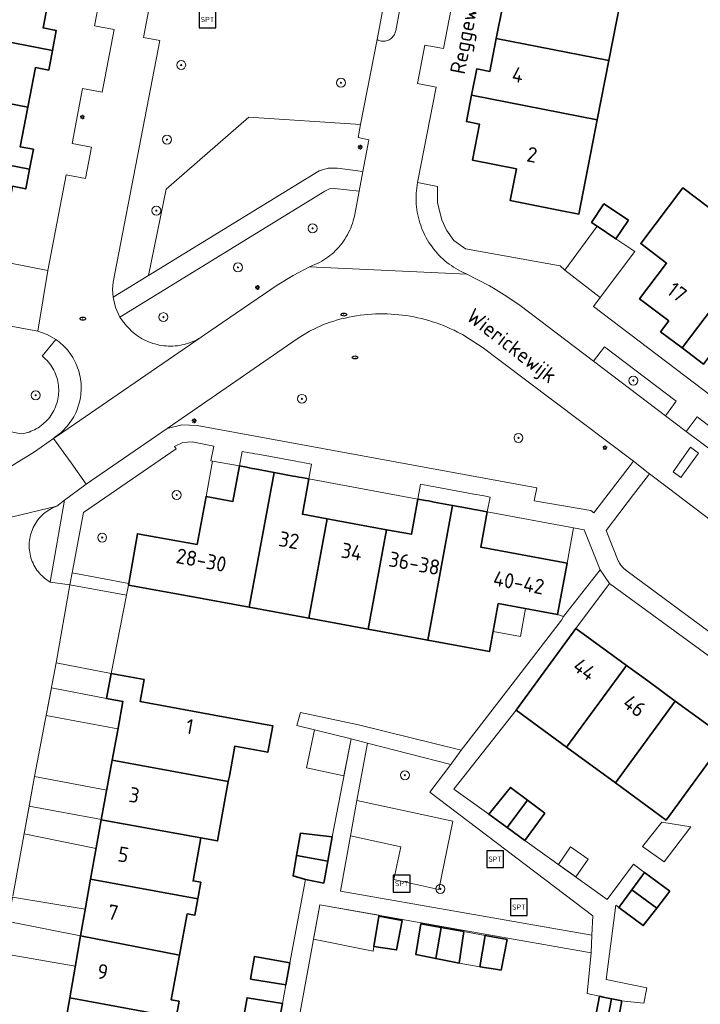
# Model space of a CAD drawing. Header units: metres. Extents: x 152610 to 160096, y 456114 to 462495.
# Tile 584 of 938: x 158386 to 158446, y 460274 to 460362. Entities that reach past the tile are written whole.
import ezdxf
from ezdxf.enums import TextEntityAlignment as Align

# ---------------------------------------------------------------- set-up
doc = ezdxf.new("R2010")
doc.units = ezdxf.units.M
doc.header["$LTSCALE"] = 0.5
doc.layers.get('0').update_dxf_attribs({"linetype": 'CONTINUOUS'})
for name, color, linetype, lineweight in [('B-PV-GR-BEPLANTING_CULTUUR_BODEMBEDEKKER-GV', 251, 'CONTINUOUS', 18), ('B-PV-GR-BEPLANTING_CULTUUR_BOSPLANTSOEN-GV', 251, 'CONTINUOUS', 18), ('B-PV-GR-BOOM-S', 251, 'CONTINUOUS', 25), ('B-PV-GR-HAAG-GV', 251, 'CONTINUOUS', 13), ('B-PV-IE-MEUBILAIR-S', 251, 'CONTINUOUS', 25), ('B-PV-IE-MEUBILAIR_WEGMEUBILAIR-S', 251, 'CONTINUOUS', 25), ('B-PV-OG-BEBOUWING-GV', 6, 'CONTINUOUS', 35), ('B-PV-OG-BEBOUWING-T18', 1, 'CONTINUOUS', 18), ('B-PV-OG-BEBOUWING_OVERBOUWING-GV', 251, 'CONTINUOUS', 18), ('B-PV-OG-BEBOUWING_SCHUUR-GV', 251, 'CONTINUOUS', 18), ('B-PV-OG-TERREIN_BEGROEID-GV', 251, 'CONTINUOUS', 18), ('B-PV-OG-TOPOGRAFIE-T18', 1, 'CONTINUOUS', 18), ('B-PV-VH-GESLOTENVERHARDING_BETON-GV', 251, 'CONTINUOUS', 18), ('B-PV-VH-ONVERHARD_ZAND-GV', 251, 'CONTINUOUS', 18), ('B-PV-VH-OPENVERHARDING_BETONSTRAATSTEEN-GV', 251, 'CONTINUOUS', 18), ('B-PV-VH-OPENVERHARDING_TEGEL-GV', 251, 'CONTINUOUS', 18)]:
    doc.layers.add(name, color=color, linetype=linetype, lineweight=lineweight)
doc.styles.add('NLCS-ISO', font='NLCS-ISO.ttf')
doc.styles.add('NLCS-ISO-M750-T18', font='NLCS-ISO.ttf', dxfattribs={"height": 1.35})

# ---------------------------------------------------------------- blocks, each defined once
blk = doc.blocks.new('SIE-MEUBILAIR_PAAL_LICHTMAST-SO')
for points in [[(-0.62, 0), (-1, 0)], [(-0.71, 0.71), (-0.44, 0.44)], [(0, 1), (0, 0.62)], [(0.44, 0.44), (0.71, 0.71)], [(1, 0), (0.62, 0)], [(-0.71, -0.71), (-0.44, -0.44)], [(0, -0.62), (0, -1)], [(0.44, -0.44), (0.71, -0.71)]]:
    blk.add_lwpolyline(points)
blk.add_circle((0, 0), 0.5)
blk = doc.blocks.new('SIE-MEUBILAIR_PUT_RIOOLPUT-SO')
blk.add_ellipse((0, 0), major_axis=(1.25, 0), ratio=0.54)
at = {"style": 'NLCS-ISO'}
blk.add_text('ri', height=0.75, dxfattribs=at).set_placement((-0.04, 0.07), align=Align.MIDDLE_CENTER)
blk = doc.blocks.new('SIE-WEG_SPEELTOESTEL-SO')
at = {"flags": 128}
blk.add_lwpolyline([(-3.75, -3.75), (3.75, -3.75), (3.75, 3.75), (-3.75, 3.75)], close=True, dxfattribs=at)
at = {"style": 'NLCS-ISO'}
blk.add_text('SPT', height=2.25, dxfattribs=at).set_placement((0, 0), align=Align.MIDDLE_CENTER)
blk = doc.blocks.new('SGR-BOOM_GBKN-SO')
at = {"linetype": 'ByBlock', "lineweight": 18}
h = blk.add_hatch(color=0, dxfattribs=at)
h.dxf.hatch_style = 1
edge = h.paths.add_edge_path()
edge.add_arc((0, 0), 0.25, 0, 360)
at = {"color": 0, "linetype": 'ByBlock', "lineweight": 18}
for radius in [2, 0.25]:
    blk.add_circle((0, 0), radius, dxfattribs=at)
at = {"color": 0, "linetype": 'ByBlock', "lineweight": 18, "style": 'NLCS-ISO'}
blk.add_attdef('SOORT', (2.5, 0), '', height=1.5, dxfattribs=at)

msp = doc.modelspace()

# ---------------------------------------------------------------- linework, layer by layer
at = {"layer": 'B-PV-GR-BEPLANTING_CULTUUR_BODEMBEDEKKER-GV', "flags": 128}
for points in [[(158444.32, 460327.86), (158437.91, 460332.72), (158436.922, 460331.424), (158443.342, 460326.558)], [(158449.47, 460323.97), (158446.17, 460326.47), (158445.195, 460325.164), (158448.485, 460322.704)], [(158403.02, 460323.84), (158401.064, 460324.231), (158400.238, 460324.173), (158399.488, 460323.823), (158399.64, 460323.6), (158391.36, 460317.93), (158390.359, 460312.537), (158395.413, 460311.576), (158396.19, 460316.02), (158401.52, 460315.07), (158402.31, 460319.35), (158402.889, 460322.492), (158402.746, 460322.519)]]:
    msp.add_lwpolyline(points, close=True, dxfattribs=at)
at = {"layer": 'B-PV-GR-BEPLANTING_CULTUUR_BOSPLANTSOEN-GV', "flags": 128}
msp.add_lwpolyline([(158416.123, 460352.563), (158406.144, 460353.234), (158398.756, 460346.804), (158397.165, 460339.091), (158412.426, 460348.428), (158413.23, 460348.672), (158414.07, 460348.67), (158416.323, 460348.38), (158416.86, 460351.21), (158415.9, 460351.41)], close=True, dxfattribs=at)
msp.add_lwpolyline([(158361.72, 460329.54), (158385.818, 460324.935), (158385.992, 460324.966), (158386.166, 460325.004), (158386.337, 460325.05), (158386.505, 460325.104), (158386.672, 460325.165), (158386.835, 460325.234), (158386.995, 460325.31), (158387.151, 460325.393), (158387.304, 460325.483), (158387.452, 460325.58), (158387.596, 460325.684), (158387.735, 460325.794), (158387.869, 460325.91), (158387.997, 460326.032), (158388.12, 460326.16), (158388.237, 460326.293), (158388.348, 460326.431), (158388.452, 460326.574), (158388.55, 460326.722), (158388.641, 460326.874), (158388.725, 460327.03), (158388.802, 460327.19), (158388.872, 460327.352), (158388.934, 460327.518), (158388.989, 460327.687), (158389.036, 460327.858), (158389.076, 460328.03), (158389.107, 460328.205), (158389.131, 460328.38), (158389.146, 460328.557), (158389.154, 460328.734), (158389.154, 460328.911), (158389.145, 460329.088), (158389.129, 460329.265), (158389.105, 460329.44), (158389.073, 460329.614), (158389.033, 460329.787), (158388.985, 460329.958), (158388.93, 460330.126), (158388.867, 460330.292), (158388.797, 460330.454), (158388.719, 460330.613), (158388.634, 460330.769), (158388.543, 460330.921), (158388.444, 460331.068), (158388.339, 460331.211), (158388.228, 460331.349), (158388.111, 460331.482), (158387.987, 460331.609), (158387.859, 460331.731), (158387.724, 460331.846), (158387.675, 460331.886), (158388.89, 460333.373), (158388.125, 460333.809), (158387.3, 460334.117), (158383.58, 460334.8)], dxfattribs=at)
at = {"layer": 'B-PV-GR-HAAG-GV', "flags": 128}
msp.add_lwpolyline([(158388.394, 460311.707), (158389.67, 460319.03), (158389, 460318.49), (158388.838, 460318.428), (158388.68, 460318.358), (158388.524, 460318.282), (158388.373, 460318.198), (158388.225, 460318.107), (158388.082, 460318.01), (158387.944, 460317.905), (158387.81, 460317.795), (158387.682, 460317.679), (158387.559, 460317.557), (158387.442, 460317.429), (158387.331, 460317.296), (158387.226, 460317.158), (158387.128, 460317.016), (158387.036, 460316.869), (158386.951, 460316.718), (158386.874, 460316.563), (158386.803, 460316.405), (158386.74, 460316.243), (158386.685, 460316.079), (158386.637, 460315.913), (158386.596, 460315.744), (158386.564, 460315.574), (158386.54, 460315.403), (158386.523, 460315.23), (158386.514, 460315.057), (158386.514, 460314.884), (158386.521, 460314.711), (158386.537, 460314.538), (158386.56, 460314.367), (158386.591, 460314.196), (158386.63, 460314.028), (158386.677, 460313.861), (158386.732, 460313.696), (158386.794, 460313.535), (158386.863, 460313.376), (158386.94, 460313.221), (158387.024, 460313.069), (158387.115, 460312.922), (158387.212, 460312.778), (158387.316, 460312.64), (158387.426, 460312.506), (158387.542, 460312.378), (158387.664, 460312.255), (158387.792, 460312.138), (158387.925, 460312.026), (158388.063, 460311.922), (158388.205, 460311.823), (158388.352, 460311.731)], close=True, dxfattribs=at)
at = {"layer": 'B-PV-OG-BEBOUWING-GV', "flags": 128}
for points in [[(158388.49, 460364.99), (158378.44, 460366.93), (158377.52, 460362.17), (158376.34, 460362.39), (158376.19, 460361.59), (158388.6, 460359.189), (158388.94, 460360.96), (158387.76, 460361.19)], [(158439.33, 460363.59), (158428.1, 460365.779), (158427.64, 460363.42), (158428.82, 460363.19), (158428.24, 460360.249), (158438.29, 460358.29)], [(158388.6, 460359.189), (158376.19, 460361.59), (158376.03, 460360.78), (158377.21, 460360.56), (158376.34, 460356.06), (158386.4, 460354.12), (158387.08, 460357.65), (158388.26, 460357.43)], [(158438.29, 460358.29), (158428.24, 460360.249), (158427.67, 460357.3), (158426.49, 460357.53), (158426.03, 460355.179), (158437.26, 460352.99)], [(158386.4, 460354.12), (158376.34, 460356.06), (158375.48, 460351.61), (158374.31, 460351.84), (158374.14, 460350.98), (158375.32, 460350.76), (158386.55, 460348.589), (158386.89, 460350.36), (158385.71, 460350.58)], [(158437.26, 460352.99), (158426.03, 460355.179), (158425.57, 460352.82), (158426.75, 460352.59), (158426.12, 460349.38), (158430.04, 460348.62), (158429.48, 460345.77), (158433.79, 460344.93), (158435.62, 460344.57)], [(158386.55, 460348.589), (158375.32, 460350.76), (158373.7, 460342.34), (158379.83, 460341.16), (158380.38, 460344.01), (158384.3, 460343.25), (158385.03, 460347.05), (158386.21, 460346.82)], [(158447.22, 460345.16), (158444.911, 460346.909), (158441.142, 460341.929), (158443.45, 460340.18), (158441.038, 460336.992), (158443.64, 460335.02), (158442.92, 460334.06), (158444.83, 460332.61), (158451.74, 460341.73)], [(158440.042, 460344.013), (158437.859, 460345.479), (158436.743, 460343.819), (158437.247, 460343.481), (158438.926, 460342.352)], [(158456.05, 460338.47), (158451.74, 460341.73), (158444.83, 460332.61), (158446.74, 460331.16), (158447.47, 460332.12), (158449.86, 460330.31)], [(158400.672, 460310.463), (158406.179, 460309.448), (158408.4, 460321.48), (158406.685, 460321.808), (158406.426, 460321.858), (158406.17, 460321.907), (158405.915, 460321.956), (158405.308, 460322.072), (158404.72, 460318.91), (158402.31, 460319.35), (158401.52, 460315.07), (158396.19, 460316.02), (158395.413, 460311.576), (158395.388, 460311.434)], [(158406.179, 460309.448), (158411.49, 460308.47), (158413.13, 460317.36), (158410.92, 460317.76), (158411.5, 460320.91), (158410.85, 460321.03), (158410.595, 460321.076), (158410.339, 460321.124), (158410.083, 460321.171), (158408.4, 460321.48)], [(158416.8, 460307.49), (158422.12, 460306.508), (158424.33, 460318.55), (158422.693, 460318.851), (158422.438, 460318.898), (158422.182, 460318.946), (158421.926, 460318.993), (158421.24, 460319.119), (158420.66, 460315.97), (158418.44, 460316.38)], [(158422.12, 460306.508), (158427.621, 460305.493), (158428.41, 460309.78), (158433.718, 460308.799), (158434.568, 460313.4), (158426.85, 460314.83), (158427.43, 460317.97), (158426.769, 460318.094), (158426.513, 460318.141), (158426.258, 460318.189), (158426.002, 460318.237), (158424.33, 460318.55)], [(158418.44, 460316.38), (158413.13, 460317.36), (158411.49, 460308.47), (158416.8, 460307.49)], [(158438.215, 460305.477), (158435.35, 460307.57), (158430, 460300.26), (158434.505, 460296.961), (158439.875, 460304.264)], [(158439.88, 460304.26), (158439.875, 460304.264), (158434.505, 460296.961), (158434.52, 460296.95), (158438.88, 460293.76), (158444.23, 460301.07), (158441.764, 460302.878)], [(158396.78, 460303), (158393.83, 460303.54), (158393.42, 460301.31), (158394.89, 460301.04), (158394.423, 460298.489), (158393.93, 460295.79), (158404.3, 460293.89), (158404.394, 460294.374), (158404.88, 460297.04), (158407.832, 460296.499), (158408.266, 460298.869), (158403.84, 460299.68), (158396.42, 460301.04)], [(158446.929, 460299.093), (158444.23, 460301.07), (158438.88, 460293.76), (158443.4, 460290.45), (158447.516, 460296.079), (158450.746, 460293.711), (158452.04, 460295.48), (158452.84, 460296.55), (158451.235, 460297.759), (158449.43, 460299.12), (158448.53, 460297.92)], [(158393.93, 460295.79), (158392.96, 460290.47), (158401.86, 460288.85), (158403.339, 460288.58), (158404.3, 460293.89)], [(158431.023, 460292.225), (158429.497, 460293.359), (158427.57, 460290.96), (158429.22, 460289.772)], [(158432.575, 460291.072), (158431.023, 460292.225), (158429.22, 460289.772), (158430.8, 460288.637)], [(158401.86, 460288.85), (158392.96, 460290.47), (158392.504, 460287.976), (158391.99, 460285.16), (158401.57, 460283.41), (158401.84, 460284.89), (158401.16, 460285.01)], [(158413.579, 460288.947), (158410.744, 460289.267), (158410.4, 460287.295), (158413.187, 460286.788)], [(158413.187, 460286.788), (158410.4, 460287.295), (158410.081, 460285.466), (158411.198, 460285.131), (158412.83, 460284.82)], [(158443.749, 460284.097), (158441.484, 460285.772), (158440.339, 460284.209), (158442.572, 460282.574)], [(158401.57, 460283.41), (158391.99, 460285.16), (158391.542, 460282.601), (158391.106, 460280.105), (158399.948, 460278.379), (158400.62, 460282.06), (158401.3, 460281.94)], [(158442.572, 460282.574), (158440.339, 460284.209), (158439.195, 460282.646), (158441.372, 460281.021)], [(158419.826, 460281.487), (158417.742, 460281.864), (158417.313, 460279.166), (158419.327, 460278.854)], [(158423.321, 460280.854), (158421.508, 460281.183), (158421.054, 460278.429), (158422.827, 460278.084)], [(158425.345, 460280.488), (158423.321, 460280.854), (158422.827, 460278.084), (158424.908, 460277.68)], [(158399.948, 460278.379), (158391.106, 460280.105), (158390.615, 460277.3), (158390.136, 460274.562), (158399.632, 460272.804), (158399.9, 460274.26), (158399.21, 460274.39), (158399.92, 460278.23)], [(158429.201, 460279.79), (158427.243, 460280.145), (158426.772, 460277.355), (158428.182, 460277.133), (158428.673, 460277.055)], [(158409.809, 460277.687), (158406.629, 460278.276), (158406.435, 460277.113), (158406.291, 460276.25), (158409.444, 460275.728)], [(158399.632, 460272.804), (158390.136, 460274.562), (158389.664, 460271.869), (158389.214, 460269.295), (158387.888, 460269.495), (158386.6, 460263.99), (158391.21, 460263.15), (158392.18, 460268.46), (158397.94, 460267.41), (158398.68, 460271.44), (158399.36, 460271.31), (158399.63, 460272.79)], [(158409.132, 460274.06), (158405.979, 460274.575), (158405.654, 460272.742), (158408.763, 460272.083)], [(158437.964, 460271.562), (158437.992, 460271.705), (158438.533, 460274.487), (158437.771, 460274.629), (158437.444, 460274.708), (158436.895, 460271.761)], [(158439.454, 460274.317), (158438.707, 460274.455), (158438.533, 460274.487), (158437.992, 460271.705), (158437.964, 460271.562), (158438.907, 460271.386), (158438.94, 460271.564)]]:
    msp.add_lwpolyline(points, close=True, dxfattribs=at)
at = {"layer": 'B-PV-OG-BEBOUWING_OVERBOUWING-GV', "flags": 128}
for points in [[(158393.42, 460301.31), (158388.497, 460302.259), (158388.03, 460299.789), (158394.441, 460298.59), (158394.89, 460301.04)], [(158386.515, 460291.678), (158392.964, 460290.489), (158393.442, 460293.114), (158386.999, 460294.335)], [(158392.964, 460290.489), (158386.515, 460291.678), (158386.066, 460289.217), (158392.494, 460287.919), (158392.504, 460287.976), (158392.96, 460290.47)], [(158445.602, 460289.846), (158443.012, 460290.27), (158441.285, 460288.083), (158443.244, 460286.729)], [(158384.64, 460281.375), (158391.107, 460280.109), (158391.524, 460282.497), (158385.038, 460283.573)], [(158417.755, 460281.951), (158412.482, 460282.886), (158411.919, 460279.816), (158417.233, 460278.747), (158417.313, 460279.166), (158417.742, 460281.864)], [(158391.107, 460280.109), (158384.64, 460281.375), (158384.122, 460278.52), (158390.632, 460277.397), (158391.106, 460280.105)], [(158427.243, 460280.145), (158425.345, 460280.488), (158424.908, 460277.68), (158426.772, 460277.355)]]:
    msp.add_lwpolyline(points, close=True, dxfattribs=at)
at = {"layer": 'B-PV-OG-BEBOUWING_SCHUUR-GV', "flags": 128}
for points in [[(158430.854, 460309.328), (158428.41, 460309.78), (158427.952, 460307.292), (158430.401, 460306.846)], [(158415.266, 460297.716), (158412, 460298.515), (158411.291, 460295.102), (158414.63, 460294.408)], [(158436.454, 460286.952), (158434.877, 460288.051), (158433.788, 460286.489), (158435.349, 460285.367)]]:
    msp.add_lwpolyline(points, close=True, dxfattribs=at)
at = {"layer": 'B-PV-OG-TERREIN_BEGROEID-GV', "flags": 128}
for points in [[(158420.968, 460377.638), (158404.557, 460380.565), (158403.028, 460379.874), (158401.585, 460378.848), (158400.516, 460377.039), (158398.76, 460370.93), (158397.9, 460366.46), (158396.74, 460360.35), (158398.2, 460360.08), (158394.029, 460338.49), (158393.969, 460337.825), (158394.006, 460337.159), (158397.165, 460339.091), (158398.756, 460346.804), (158406.144, 460353.234), (158416.123, 460352.563), (158417.59, 460360.152), (158418.349, 460364.134)], [(158415.994, 460346.616), (158413.783, 460346.854), (158413.332, 460346.821), (158412.924, 460346.627), (158394.619, 460335.373), (158394.838, 460335.042), (158395.089, 460334.735), (158395.218, 460334.578), (158395.352, 460334.427), (158395.492, 460334.28), (158395.639, 460334.14), (158395.79, 460334.005), (158395.947, 460333.876), (158396.109, 460333.754), (158396.275, 460333.638), (158396.446, 460333.529), (158396.621, 460333.427), (158396.8, 460333.332), (158396.982, 460333.243), (158397.168, 460333.162), (158397.357, 460333.089), (158397.549, 460333.023), (158397.743, 460332.964), (158397.939, 460332.913), (158398.137, 460332.87), (158398.337, 460332.835), (158398.538, 460332.808), (158398.74, 460332.789), (158398.942, 460332.777), (158399.145, 460332.774), (158399.347, 460332.779), (158399.55, 460332.791), (158399.751, 460332.812), (158399.952, 460332.841), (158400.152, 460332.877), (158400.349, 460332.922), (158400.545, 460332.974), (158400.739, 460333.034), (158400.93, 460333.101), (158401.119, 460333.176), (158401.304, 460333.258), (158401.486, 460333.348), (158401.664, 460333.444), (158401.838, 460333.548), (158401.88, 460333.574), (158402.008, 460333.658), (158402.174, 460333.775), (158402.182, 460333.781), (158403.22, 460334.49), (158408.665, 460338.227), (158410.089, 460339.087), (158411.566, 460339.853), (158412.25, 460340.14), (158412.448, 460340.242), (158412.642, 460340.351), (158412.833, 460340.467), (158413.019, 460340.59), (158413.2, 460340.72), (158413.377, 460340.855), (158413.548, 460340.997), (158413.715, 460341.146), (158413.876, 460341.3), (158414.031, 460341.459), (158414.181, 460341.625), (158414.324, 460341.795), (158414.462, 460341.97), (158414.593, 460342.151), (158414.717, 460342.336), (158414.835, 460342.525), (158414.946, 460342.718), (158415.049, 460342.916), (158415.146, 460343.116), (158415.235, 460343.32), (158415.317, 460343.528), (158415.392, 460343.738), (158415.459, 460343.95), (158415.518, 460344.165), (158415.569, 460344.382), (158415.6, 460344.53)], [(158418.491, 460335.648), (158418.147, 460335.655), (158417.802, 460335.653), (158417.458, 460335.644), (158417.114, 460335.626), (158416.771, 460335.601), (158416.428, 460335.568), (158416.086, 460335.527), (158415.745, 460335.477), (158415.406, 460335.42), (158415.068, 460335.355), (158414.731, 460335.282), (158414.396, 460335.202), (158414.063, 460335.113), (158413.733, 460335.017), (158413.404, 460334.913), (158413.301, 460334.879), (158412.754, 460334.671), (158411.565, 460334.109), (158410.44, 460333.43), (158401.14, 460326.99), (158398.852, 460325.421), (158400.163, 460325.734), (158401.51, 460325.691), (158431.86, 460320.12), (158431.63, 460318.95), (158436.67, 460318.08), (158436.96, 460317.89), (158440.48, 460322.49), (158428.672, 460331.404), (158426.983, 460332.666), (158425.915, 460333.353), (158425.209, 460333.807), (158424.777, 460334.033), (158424.468, 460334.186), (158424.157, 460334.332), (158423.841, 460334.47), (158423.523, 460334.602), (158423.202, 460334.725), (158422.877, 460334.842), (158422.551, 460334.95), (158422.222, 460335.052), (158421.89, 460335.145), (158421.556, 460335.231), (158421.221, 460335.309), (158420.884, 460335.379), (158420.545, 460335.441), (158420.205, 460335.495), (158419.864, 460335.542), (158419.522, 460335.58), (158419.179, 460335.611), (158418.835, 460335.633)], [(158424.175, 460295.41), (158416.726, 460297.309), (158415.792, 460292.188), (158424.372, 460290.347), (158423.101, 460284.255), (158419.085, 460285.143), (158419.713, 460288.071), (158415.218, 460289.041), (158414.317, 460284.099), (158436.779, 460280.154), (158436.871, 460281.885), (158422.293, 460292.932)]]:
    msp.add_lwpolyline(points, close=True, dxfattribs=at)
msp.add_lwpolyline([(158454.12, 460312.11), (158444.247, 460319.603), (158443.725, 460319.999), (158441.927, 460321.363), (158441.84, 460321.25), (158440.5, 460319.52), (158438.05, 460316.31), (158439.131, 460313.61), (158439.148, 460313.575), (158439.165, 460313.54), (158439.183, 460313.505), (158439.201, 460313.471), (158439.22, 460313.437), (158439.24, 460313.403), (158439.26, 460313.37), (158439.281, 460313.337), (158439.302, 460313.304), (158439.324, 460313.272), (158439.347, 460313.24), (158439.37, 460313.209), (158439.393, 460313.177), (158439.417, 460313.147), (158439.442, 460313.117), (158439.467, 460313.087), (158439.493, 460313.058), (158439.519, 460313.029), (158439.546, 460313), (158439.573, 460312.972), (158439.601, 460312.945), (158439.629, 460312.918), (158439.658, 460312.891), (158439.687, 460312.865), (158439.716, 460312.84), (158439.746, 460312.815), (158439.777, 460312.791), (158439.808, 460312.767), (158439.839, 460312.744), (158439.87, 460312.721), (158439.903, 460312.699), (158439.935, 460312.677), (158453.82, 460302.42)], dxfattribs=at)
at = {"layer": 'B-PV-VH-GESLOTENVERHARDING_BETON-GV', "flags": 128}
msp.add_lwpolyline([(158424.372, 460290.347), (158415.792, 460292.188), (158415.218, 460289.041), (158419.713, 460288.071), (158419.085, 460285.143), (158423.101, 460284.255)], close=True, dxfattribs=at)
at = {"layer": 'B-PV-VH-ONVERHARD_ZAND-GV', "flags": 128}
msp.add_lwpolyline([(158388.394, 460311.707), (158389.67, 460319.03), (158389, 460318.49), (158388.838, 460318.428), (158388.68, 460318.358), (158388.524, 460318.282), (158388.373, 460318.198), (158388.225, 460318.107), (158388.082, 460318.01), (158387.944, 460317.905), (158387.81, 460317.795), (158387.682, 460317.679), (158387.559, 460317.557), (158387.442, 460317.429), (158387.331, 460317.296), (158387.226, 460317.158), (158387.128, 460317.016), (158387.036, 460316.869), (158386.951, 460316.718), (158386.874, 460316.563), (158386.803, 460316.405), (158386.74, 460316.243), (158386.685, 460316.079), (158386.637, 460315.913), (158386.596, 460315.744), (158386.564, 460315.574), (158386.54, 460315.403), (158386.523, 460315.23), (158386.514, 460315.057), (158386.514, 460314.884), (158386.521, 460314.711), (158386.537, 460314.538), (158386.56, 460314.367), (158386.591, 460314.196), (158386.63, 460314.028), (158386.677, 460313.861), (158386.732, 460313.696), (158386.794, 460313.535), (158386.863, 460313.376), (158386.94, 460313.221), (158387.024, 460313.069), (158387.115, 460312.922), (158387.212, 460312.778), (158387.316, 460312.64), (158387.426, 460312.506), (158387.542, 460312.378), (158387.664, 460312.255), (158387.792, 460312.138), (158387.925, 460312.026), (158388.063, 460311.922), (158388.205, 460311.823), (158388.352, 460311.731)], close=True, dxfattribs=at)
at = {"layer": 'B-PV-VH-OPENVERHARDING_BETONSTRAATSTEEN-GV', "flags": 128}
for points in [[(158393.27, 460366.15), (158392.36, 460361.39), (158394.1, 460361.05), (158393.03, 460355.46), (158391.29, 460355.79), (158390.35, 460350.87), (158392.09, 460350.53), (158391.56, 460347.73), (158389.81, 460348.07), (158388.18, 460339.54), (158387.3, 460334.117), (158388.125, 460333.809), (158388.89, 460333.373), (158389.028, 460333.273), (158389.191, 460333.148), (158389.349, 460333.016), (158389.501, 460332.878), (158389.648, 460332.734), (158389.789, 460332.584), (158389.924, 460332.429), (158390.053, 460332.269), (158390.176, 460332.104), (158390.292, 460331.935), (158390.402, 460331.761), (158390.504, 460331.582), (158390.6, 460331.401), (158390.688, 460331.215), (158390.77, 460331.026), (158390.843, 460330.834), (158390.91, 460330.64), (158390.968, 460330.443), (158391.019, 460330.244), (158391.063, 460330.043), (158391.098, 460329.84), (158391.126, 460329.636), (158391.145, 460329.431), (158391.157, 460329.226), (158391.16, 460329.021), (158391.156, 460328.815), (158391.143, 460328.61), (158391.123, 460328.405), (158391.094, 460328.202), (158391.058, 460327.999), (158391.014, 460327.799), (158390.962, 460327.6), (158390.902, 460327.403), (158390.835, 460327.209), (158390.76, 460327.017), (158390.678, 460326.828), (158390.589, 460326.643), (158390.492, 460326.462), (158390.389, 460326.284), (158390.279, 460326.111), (158390.162, 460325.942), (158390.038, 460325.777), (158389.908, 460325.618), (158389.772, 460325.464), (158389.631, 460325.315), (158389.483, 460325.172), (158389.33, 460325.034), (158389.172, 460324.903), (158389.009, 460324.778), (158388.841, 460324.659), (158388.69, 460324.53), (158389.031, 460324.764), (158401.88, 460333.574), (158401.838, 460333.548), (158401.664, 460333.444), (158401.486, 460333.348), (158401.304, 460333.258), (158401.119, 460333.176), (158400.93, 460333.101), (158400.739, 460333.034), (158400.545, 460332.974), (158400.349, 460332.922), (158400.152, 460332.877), (158399.952, 460332.841), (158399.751, 460332.812), (158399.55, 460332.791), (158399.347, 460332.779), (158399.145, 460332.774), (158398.942, 460332.777), (158398.74, 460332.789), (158398.538, 460332.808), (158398.337, 460332.835), (158398.137, 460332.87), (158397.939, 460332.913), (158397.743, 460332.964), (158397.549, 460333.023), (158397.357, 460333.089), (158397.168, 460333.162), (158396.982, 460333.243), (158396.8, 460333.332), (158396.621, 460333.427), (158396.446, 460333.529), (158396.275, 460333.638), (158396.109, 460333.754), (158395.947, 460333.876), (158395.79, 460334.005), (158395.639, 460334.14), (158395.492, 460334.28), (158395.352, 460334.427), (158395.218, 460334.578), (158395.089, 460334.735), (158394.838, 460335.042), (158394.619, 460335.373), (158394.22, 460336.234), (158394.006, 460337.159), (158393.969, 460337.825), (158394.029, 460338.49), (158398.2, 460360.08), (158396.74, 460360.35), (158397.9, 460366.46)], [(158418.349, 460364.134), (158417.59, 460360.152), (158417.674, 460360.109), (158417.762, 460360.072), (158417.852, 460360.044), (158417.945, 460360.023), (158418.039, 460360.01), (158418.134, 460360.004), (158418.229, 460360.007), (158418.323, 460360.018), (158418.416, 460360.037), (158418.507, 460360.063), (158418.596, 460360.097), (158418.681, 460360.139), (158418.763, 460360.187), (158418.84, 460360.242), (158418.912, 460360.304), (158418.979, 460360.371), (158419.04, 460360.444), (158419.095, 460360.521), (158419.143, 460360.603), (158419.184, 460360.689), (158419.217, 460360.777), (158419.243, 460360.869), (158419.255, 460360.925), (158419.592, 460362.713)], [(158419.592, 460362.713), (158419.255, 460360.925), (158419.243, 460360.869), (158419.217, 460360.777), (158419.184, 460360.689), (158419.143, 460360.603), (158419.095, 460360.521), (158419.04, 460360.444), (158418.979, 460360.371), (158418.912, 460360.304), (158418.84, 460360.242), (158418.763, 460360.187), (158418.681, 460360.139), (158418.596, 460360.097), (158418.507, 460360.063), (158418.416, 460360.037), (158418.323, 460360.018), (158418.229, 460360.007), (158418.134, 460360.004), (158418.039, 460360.01), (158417.945, 460360.023), (158417.852, 460360.044), (158417.762, 460360.072), (158417.674, 460360.109), (158417.59, 460360.152), (158416.123, 460352.563), (158415.9, 460351.41), (158416.86, 460351.21), (158416.323, 460348.38), (158415.994, 460346.616), (158415.6, 460344.53), (158415.569, 460344.382), (158415.518, 460344.165), (158415.459, 460343.95), (158415.392, 460343.738), (158415.317, 460343.528), (158415.235, 460343.32), (158415.146, 460343.116), (158415.049, 460342.916), (158414.946, 460342.718), (158414.835, 460342.525), (158414.717, 460342.336), (158414.593, 460342.151), (158414.462, 460341.97), (158414.324, 460341.795), (158414.181, 460341.625), (158414.031, 460341.459), (158413.876, 460341.3), (158413.715, 460341.146), (158413.548, 460340.997), (158413.377, 460340.855), (158413.2, 460340.72), (158413.019, 460340.59), (158412.833, 460340.467), (158412.642, 460340.351), (158412.448, 460340.242), (158412.25, 460340.14), (158411.566, 460339.853), (158425.598, 460339.212), (158425.492, 460339.257), (158425.271, 460339.357), (158425.054, 460339.464), (158424.841, 460339.578), (158424.631, 460339.699), (158424.426, 460339.827), (158424.224, 460339.961), (158424.028, 460340.103), (158423.836, 460340.25), (158423.649, 460340.404), (158423.468, 460340.564), (158423.291, 460340.73), (158423.121, 460340.902), (158422.956, 460341.079), (158422.797, 460341.262), (158422.644, 460341.449), (158422.497, 460341.642), (158422.357, 460341.839), (158422.224, 460342.041), (158422.097, 460342.247), (158421.977, 460342.458), (158421.864, 460342.672), (158421.758, 460342.889), (158421.66, 460343.111), (158421.569, 460343.335), (158421.485, 460343.562), (158421.409, 460343.792), (158421.341, 460344.024), (158421.28, 460344.258), (158421.227, 460344.494), (158421.182, 460344.732), (158421.144, 460344.971), (158421.115, 460345.212), (158421.094, 460345.453), (158421.08, 460345.694), (158421.075, 460345.936), (158421.078, 460346.178), (158421.088, 460346.42), (158421.107, 460346.661), (158421.133, 460346.902), (158421.168, 460347.142), (158421.21, 460347.38), (158422.86, 460355.9), (158421.19, 460356.22), (158421.85, 460359.66), (158423.52, 460359.34), (158424.21, 460362.89)], [(158383.58, 460334.8), (158387.3, 460334.117), (158388.18, 460339.54), (158379.83, 460341.16)], [(158448.485, 460322.704), (158445.195, 460325.164), (158445.083, 460325.248), (158443.342, 460326.558), (158436.922, 460331.424), (158430.38, 460336.41), (158429.191, 460337.192), (158427.98, 460337.94), (158427.63, 460338.15), (158425.598, 460339.212), (158411.566, 460339.853), (158410.089, 460339.087), (158408.665, 460338.227), (158403.22, 460334.49), (158402.182, 460333.781), (158402.174, 460333.775), (158402.008, 460333.658), (158401.88, 460333.574), (158389.031, 460324.764), (158388.69, 460324.53), (158390.266, 460322.341), (158391.62, 460320.459), (158398.852, 460325.421), (158401.14, 460326.99), (158410.44, 460333.43), (158411.565, 460334.109), (158412.754, 460334.671), (158413.301, 460334.879), (158413.404, 460334.913), (158413.733, 460335.017), (158414.063, 460335.113), (158414.396, 460335.202), (158414.731, 460335.282), (158415.068, 460335.355), (158415.406, 460335.42), (158415.745, 460335.477), (158416.086, 460335.527), (158416.428, 460335.568), (158416.771, 460335.601), (158417.114, 460335.626), (158417.458, 460335.644), (158417.802, 460335.653), (158418.147, 460335.655), (158418.491, 460335.648), (158418.835, 460335.633), (158419.179, 460335.611), (158419.522, 460335.58), (158419.864, 460335.542), (158420.205, 460335.495), (158420.545, 460335.441), (158420.884, 460335.379), (158421.221, 460335.309), (158421.556, 460335.231), (158421.89, 460335.145), (158422.222, 460335.052), (158422.551, 460334.95), (158422.877, 460334.842), (158423.202, 460334.725), (158423.523, 460334.602), (158423.841, 460334.47), (158424.157, 460334.332), (158424.468, 460334.186), (158424.777, 460334.033), (158425.209, 460333.807), (158425.915, 460333.353), (158426.983, 460332.666), (158428.672, 460331.404), (158440.48, 460322.49), (158441.798, 460321.462), (158441.927, 460321.363), (158443.725, 460319.999), (158444.247, 460319.603), (158454.12, 460312.11)], [(158375.966, 460315.347), (158389, 460318.49), (158389.67, 460319.03), (158391.62, 460320.459), (158390.266, 460322.341), (158388.69, 460324.53), (158387, 460323.33), (158384.822, 460321.98)], [(158385.05, 460283.64), (158387, 460294.34), (158388.921, 460304.502), (158390.161, 460311.466), (158388.394, 460311.707), (158388.352, 460311.731), (158388.205, 460311.823), (158388.063, 460311.922), (158387.925, 460312.026), (158387.792, 460312.138), (158387.664, 460312.255), (158387.542, 460312.378), (158387.426, 460312.506), (158387.316, 460312.64), (158387.212, 460312.778), (158387.115, 460312.922), (158387.024, 460313.069), (158386.94, 460313.221), (158386.863, 460313.376), (158386.794, 460313.535), (158386.732, 460313.696), (158386.677, 460313.861), (158386.63, 460314.028), (158386.591, 460314.196), (158386.56, 460314.367), (158386.537, 460314.538), (158386.521, 460314.711), (158386.514, 460314.884), (158386.514, 460315.057), (158386.523, 460315.23), (158386.54, 460315.403), (158386.564, 460315.574), (158386.596, 460315.744), (158386.637, 460315.913), (158386.685, 460316.079), (158386.74, 460316.243), (158386.803, 460316.405), (158386.874, 460316.563), (158386.951, 460316.718), (158387.036, 460316.869), (158387.128, 460317.016), (158387.226, 460317.158), (158387.331, 460317.296), (158387.442, 460317.429), (158387.559, 460317.557), (158387.682, 460317.679), (158387.81, 460317.795), (158387.944, 460317.905), (158388.082, 460318.01), (158388.225, 460318.107), (158388.373, 460318.198), (158388.524, 460318.282), (158388.68, 460318.358), (158388.838, 460318.428), (158389, 460318.49), (158375.966, 460315.347)]]:
    msp.add_lwpolyline(points, dxfattribs=at)
for points in [[(158438.926, 460342.352), (158437.247, 460343.481), (158434.358, 460339.571), (158437.525, 460337.13), (158440.62, 460341.239)], [(158446.295, 460323.219), (158444.731, 460321.027), (158444.032, 460321.549), (158445.597, 460323.741)], [(158446.295, 460323.219), (158445.597, 460323.741), (158444.032, 460321.549), (158444.731, 460321.027)], [(158395.413, 460311.576), (158390.359, 460312.537), (158390.161, 460311.466), (158395.213, 460310.542), (158395.388, 460311.434)], [(158395.213, 460310.542), (158390.161, 460311.466), (158388.921, 460304.502), (158393.83, 460303.54)]]:
    msp.add_lwpolyline(points, close=True, dxfattribs=at)
at = {"layer": 'B-PV-VH-OPENVERHARDING_TEGEL-GV', "flags": 128}
for points in [[(158414.07, 460348.67), (158413.23, 460348.672), (158412.426, 460348.428), (158397.165, 460339.091), (158394.006, 460337.159), (158394.22, 460336.234), (158394.619, 460335.373), (158412.924, 460346.627), (158413.332, 460346.821), (158413.783, 460346.854), (158415.994, 460346.616), (158416.323, 460348.38)], [(158436.1, 460316.37), (158435.15, 460316.55), (158434.568, 460313.4), (158433.718, 460308.799), (158434.242, 460308.613), (158437.511, 460312.783), (158437.224, 460313.535)], [(158436.779, 460280.154), (158436.703, 460278.596), (158436.346, 460274.972), (158437.444, 460274.708), (158437.771, 460274.629), (158438.533, 460274.487), (158438.707, 460274.455), (158439.454, 460274.317), (158439.69, 460274.273), (158441.422, 460274.1), (158441.699, 460275.47), (158438.044, 460276.207), (158438.91, 460282.839), (158439.195, 460282.646), (158440.339, 460284.209), (158441.484, 460285.772), (158440.483, 460286.513), (158438.144, 460283.359), (158430.8, 460288.637), (158429.22, 460289.772), (158427.57, 460290.96), (158424.461, 460293.221), (158430, 460300.26), (158435.35, 460307.57), (158438.35, 460311.58), (158437.511, 460312.783), (158434.242, 460308.613), (158434.054, 460308.288), (158426.66, 460298.675), (158425.102, 460296.68), (158424.175, 460295.41), (158422.293, 460292.932), (158436.871, 460281.885)], [(158415.266, 460297.716), (158416.726, 460297.309), (158424.175, 460295.41), (158425.102, 460296.68), (158415.919, 460298.963), (158410.751, 460300.067), (158410.437, 460298.898)], [(158416.726, 460297.309), (158415.266, 460297.716), (158413.579, 460288.947), (158413.187, 460286.788), (158412.83, 460284.82), (158411.198, 460285.131), (158409.809, 460277.687), (158409.444, 460275.728), (158409.132, 460274.06), (158408.763, 460272.083), (158408.396, 460270.117), (158407.563, 460265.903), (158407.515, 460265.658), (158409.274, 460265.341), (158410.13, 460270.06), (158412.482, 460282.886), (158426.553, 460280.391), (158436.703, 460278.596), (158436.779, 460280.154), (158414.317, 460284.099), (158415.218, 460289.041), (158415.792, 460292.188)]]:
    msp.add_lwpolyline(points, close=True, dxfattribs=at)
for points in [[(158454.849, 460322.701), (158436.909, 460336.309), (158437.525, 460337.13), (158434.358, 460339.571), (158433.937, 460339.931), (158425.494, 460341.47), (158424.452, 460342.217), (158423.786, 460343.131), (158423.361, 460344.042), (158422.986, 460345.559), (158422.987, 460347.035), (158421.21, 460347.38), (158421.168, 460347.142), (158421.133, 460346.902), (158421.107, 460346.661), (158421.088, 460346.42), (158421.078, 460346.178), (158421.075, 460345.936), (158421.08, 460345.694), (158421.094, 460345.453), (158421.115, 460345.212), (158421.144, 460344.971), (158421.182, 460344.732), (158421.227, 460344.494), (158421.28, 460344.258), (158421.341, 460344.024), (158421.409, 460343.792), (158421.485, 460343.562), (158421.569, 460343.335), (158421.66, 460343.111), (158421.758, 460342.889), (158421.864, 460342.672), (158421.977, 460342.458), (158422.097, 460342.247), (158422.224, 460342.041), (158422.357, 460341.839), (158422.497, 460341.642), (158422.644, 460341.449), (158422.797, 460341.262), (158422.956, 460341.079), (158423.121, 460340.902), (158423.291, 460340.73), (158423.468, 460340.564), (158423.649, 460340.404), (158423.836, 460340.25), (158424.028, 460340.103), (158424.224, 460339.961), (158424.426, 460339.827), (158424.631, 460339.699), (158424.841, 460339.578), (158425.054, 460339.464), (158425.271, 460339.357), (158425.492, 460339.257), (158425.598, 460339.212), (158427.63, 460338.15), (158427.98, 460337.94), (158429.191, 460337.192), (158430.38, 460336.41), (158436.922, 460331.424), (158437.91, 460332.72), (158444.32, 460327.86), (158443.342, 460326.558), (158445.083, 460325.248), (158445.195, 460325.164), (158446.17, 460326.47), (158449.47, 460323.97)], [(158384.822, 460321.98), (158387, 460323.33), (158388.69, 460324.53), (158388.841, 460324.659), (158389.009, 460324.778), (158389.172, 460324.903), (158389.33, 460325.034), (158389.483, 460325.172), (158389.631, 460325.315), (158389.772, 460325.464), (158389.908, 460325.618), (158390.038, 460325.777), (158390.162, 460325.942), (158390.279, 460326.111), (158390.389, 460326.284), (158390.492, 460326.462), (158390.589, 460326.643), (158390.678, 460326.828), (158390.76, 460327.017), (158390.835, 460327.209), (158390.902, 460327.403), (158390.962, 460327.6), (158391.014, 460327.799), (158391.058, 460327.999), (158391.094, 460328.202), (158391.123, 460328.405), (158391.143, 460328.61), (158391.156, 460328.815), (158391.16, 460329.021), (158391.157, 460329.226), (158391.145, 460329.431), (158391.126, 460329.636), (158391.098, 460329.84), (158391.063, 460330.043), (158391.019, 460330.244), (158390.968, 460330.443), (158390.91, 460330.64), (158390.843, 460330.834), (158390.77, 460331.026), (158390.688, 460331.215), (158390.6, 460331.401), (158390.504, 460331.582), (158390.402, 460331.761), (158390.292, 460331.935), (158390.176, 460332.104), (158390.053, 460332.269), (158389.924, 460332.429), (158389.789, 460332.584), (158389.648, 460332.734), (158389.501, 460332.878), (158389.349, 460333.016), (158389.191, 460333.148), (158389.028, 460333.273), (158388.89, 460333.373), (158387.675, 460331.886), (158387.724, 460331.846), (158387.859, 460331.731), (158387.987, 460331.609), (158388.111, 460331.482), (158388.228, 460331.349), (158388.339, 460331.211), (158388.444, 460331.068), (158388.543, 460330.921), (158388.634, 460330.769), (158388.719, 460330.613), (158388.797, 460330.454), (158388.867, 460330.292), (158388.93, 460330.126), (158388.985, 460329.958), (158389.033, 460329.787), (158389.073, 460329.614), (158389.105, 460329.44), (158389.129, 460329.265), (158389.145, 460329.088), (158389.154, 460328.911), (158389.154, 460328.734), (158389.146, 460328.557), (158389.131, 460328.38), (158389.107, 460328.205), (158389.076, 460328.03), (158389.036, 460327.858), (158388.989, 460327.687), (158388.934, 460327.518), (158388.872, 460327.352), (158388.802, 460327.19), (158388.725, 460327.03), (158388.641, 460326.874), (158388.55, 460326.722), (158388.452, 460326.574), (158388.348, 460326.431), (158388.237, 460326.293), (158388.12, 460326.16), (158387.997, 460326.032), (158387.869, 460325.91), (158387.735, 460325.794), (158387.596, 460325.684), (158387.452, 460325.58), (158387.304, 460325.483), (158387.151, 460325.393), (158386.995, 460325.31), (158386.835, 460325.234), (158386.672, 460325.165), (158386.505, 460325.104), (158386.337, 460325.05), (158386.166, 460325.004), (158385.992, 460324.966), (158385.818, 460324.935), (158361.72, 460329.54)], [(158453.82, 460302.42), (158439.935, 460312.677), (158439.903, 460312.699), (158439.87, 460312.721), (158439.839, 460312.744), (158439.808, 460312.767), (158439.777, 460312.791), (158439.746, 460312.815), (158439.716, 460312.84), (158439.687, 460312.865), (158439.658, 460312.891), (158439.629, 460312.918), (158439.601, 460312.945), (158439.573, 460312.972), (158439.546, 460313), (158439.519, 460313.029), (158439.493, 460313.058), (158439.467, 460313.087), (158439.442, 460313.117), (158439.417, 460313.147), (158439.393, 460313.177), (158439.37, 460313.209), (158439.347, 460313.24), (158439.324, 460313.272), (158439.302, 460313.304), (158439.281, 460313.337), (158439.26, 460313.37), (158439.24, 460313.403), (158439.22, 460313.437), (158439.201, 460313.471), (158439.183, 460313.505), (158439.165, 460313.54), (158439.148, 460313.575), (158439.131, 460313.61), (158438.05, 460316.31), (158440.5, 460319.52), (158441.84, 460321.25), (158441.927, 460321.363), (158441.798, 460321.462), (158440.48, 460322.49), (158436.96, 460317.89), (158436.67, 460318.08), (158431.63, 460318.95), (158431.86, 460320.12), (158401.51, 460325.691), (158400.163, 460325.734), (158398.852, 460325.421), (158391.62, 460320.459), (158389.67, 460319.03), (158388.394, 460311.707), (158390.161, 460311.466), (158390.359, 460312.537), (158391.36, 460317.93), (158399.64, 460323.6), (158399.488, 460323.823), (158400.238, 460324.173), (158401.064, 460324.231), (158403.02, 460323.84), (158402.746, 460322.519), (158402.889, 460322.492), (158405.308, 460322.072), (158405.548, 460323.363), (158406.17, 460323.249), (158406.426, 460323.203), (158406.681, 460323.156), (158406.927, 460323.111), (158410.332, 460322.489), (158410.589, 460322.443), (158410.845, 460322.396), (158411.1, 460322.349), (158411.747, 460322.231), (158411.5, 460320.91), (158421.24, 460319.119), (158421.481, 460320.439), (158422.13, 460320.319), (158422.386, 460320.272), (158422.642, 460320.225), (158422.897, 460320.178), (158426.243, 460319.561), (158426.498, 460319.514), (158426.754, 460319.467), (158427.01, 460319.419), (158427.679, 460319.296), (158427.43, 460317.97), (158435.15, 460316.55), (158436.1, 460316.37), (158437.224, 460313.535), (158437.511, 460312.783), (158438.35, 460311.58), (158453.324, 460300.647)]]:
    msp.add_lwpolyline(points, dxfattribs=at)

# ---------------------------------------------------------------- block references
at = {"layer": 'B-PV-GR-BOOM-S', "xscale": 0.2, "yscale": 0.2, "zscale": 0.2}
for p in [(158400.094, 460357.879), (158414.365, 460356.293), (158398.825, 460351.219), (158397.874, 460344.876), (158411.828, 460343.29), (158405.168, 460339.802), (158398.508, 460335.362), (158440.48, 460329.7), (158387.091, 460328.385), (158410.877, 460328.068), (158430.222, 460324.579), (158399.696, 460319.485), (158393.036, 460315.679), (158420.074, 460294.451), (158423.245, 460284.302)]:
    msp.add_blockref('SGR-BOOM_GBKN-SO', p, dxfattribs=at)
at = {"layer": 'B-PV-IE-MEUBILAIR-S', "xscale": 0.2, "yscale": 0.2, "zscale": 0.2}
for name, p in [('SIE-MEUBILAIR_PAAL_LICHTMAST-SO', (158391.266, 460353.237)), ('SIE-MEUBILAIR_PAAL_LICHTMAST-SO', (158416.078, 460350.539)), ('SIE-MEUBILAIR_PAAL_LICHTMAST-SO', (158406.902, 460338.009)), ('SIE-MEUBILAIR_PUT_RIOOLPUT-SO', (158414.62, 460335.59)), ('SIE-MEUBILAIR_PUT_RIOOLPUT-SO', (158391.31, 460335.23)), ('SIE-MEUBILAIR_PUT_RIOOLPUT-SO', (158415.62, 460331.76)), ('SIE-MEUBILAIR_PAAL_LICHTMAST-SO', (158401.251, 460326.098)), ('SIE-MEUBILAIR_PAAL_LICHTMAST-SO', (158437.944, 460323.71))]:
    msp.add_blockref(name, p, dxfattribs=at)
at = {"layer": 'B-PV-IE-MEUBILAIR_WEGMEUBILAIR-S', "xscale": 0.2, "yscale": 0.2, "zscale": 0.2}
for p in [(158402.442, 460361.943), (158428.131, 460286.96), (158419.788, 460284.768), (158430.253, 460282.675)]:
    msp.add_blockref('SIE-WEG_SPEELTOESTEL-SO', p, dxfattribs=at)

# ---------------------------------------------------------------- texts
at = {"layer": 'B-PV-OG-BEBOUWING-T18', "style": 'NLCS-ISO-M750-T18'}
for s, rotation, p in [('4', 348.9, (158430.16, 460357.007)), ('2', 348.9, (158431.435, 460349.875)), ('17', 322.8, (158444.386, 460337.591)), ('32', 349.6, (158409.731, 460315.44)), ('34', 349.5, (158415.331, 460314.412)), ('28-30', 349.2, (158401.894, 460313.667)), ('36-38', 349.6, (158420.931, 460313.379)), ('40-42', 349.5, (158430.254, 460311.657)), ('44', 323.8, (158436.128, 460303.905)), ('46', 323.7, (158440.577, 460300.649)), ('1', 349.6, (158400.86, 460298.805)), ('3', 349.7, (158395.904, 460292.682)), ('5', 349.6, (158394.934, 460287.366)), ('7', 350.1, (158394.011, 460282.202)), ('9', 350.1, (158393.084, 460276.903))]:
    msp.add_text(s, height=1.35, rotation=rotation, dxfattribs=at).set_placement(p, align=Align.MIDDLE)
at = {"layer": 'B-PV-OG-TOPOGRAFIE-T18', "style": 'NLCS-ISO-M750-T18'}
for s, rotation, p in [('Reggewijk', 79.1, (158425.679, 460360.871)), ('Wierickewijk', 322.2, (158429.501, 460332.66))]:
    msp.add_text(s, height=1.35, rotation=rotation, dxfattribs=at).set_placement(p, align=Align.MIDDLE)

doc.saveas('drawing.dxf')
